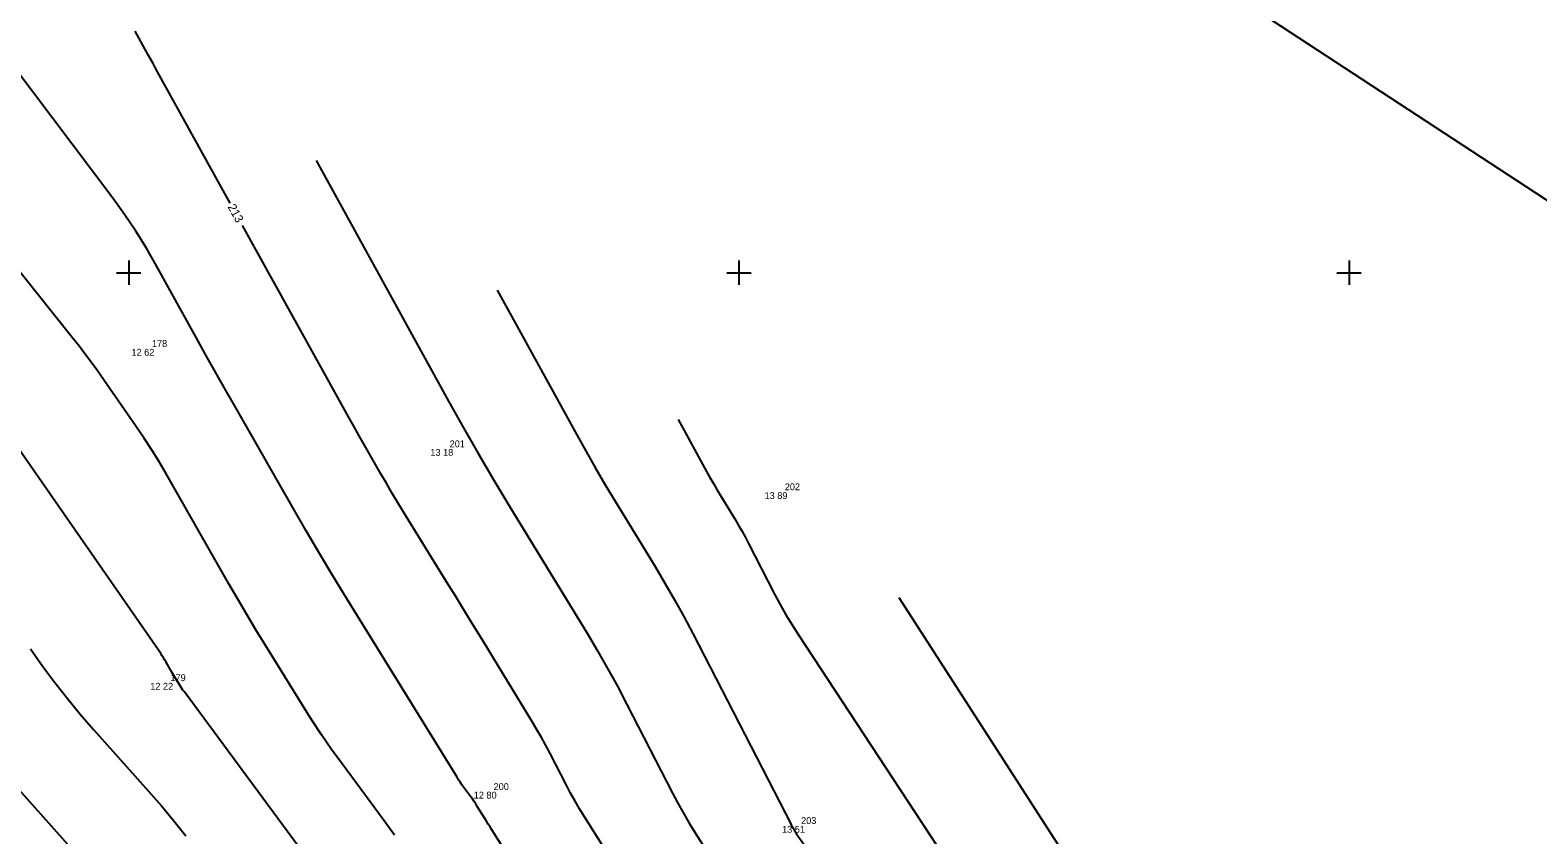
# Model space of a CAD drawing. Extents: x -711234 to -710007, y -1026313 to -1025448.
# Drawn here: x -710879 to -710817.3, y -1025848 to -1025815.1 of the extents above; entities that cross this region are included whole.
import ezdxf

# ---------------------------------------------------------------- set-up
doc = ezdxf.new("R2010")
doc.units = 0
for name, color, linetype in [('Ex_Contour Labels', 7, 'Continuous'), ('Ex_Major Contours', 7, 'Continuous'), ('Ex_Minor Contours', 7, 'Continuous'), ('Z_body', 7, 'Continuous'), ('Z_body_cisla', 7, 'Continuous'), ('Z_body_vysky_redukovane', 7, 'Continuous'), ('Z_hektometricka_sit', 7, 'Continuous'), ('Z_katastr_hranice', 7, 'Continuous')]:
    doc.layers.add(name, color=color, linetype=linetype)

# ---------------------------------------------------------------- blocks, each defined once
blk = doc.blocks.new('POINT_DISPLAY')
blk.add_line((0, 0), (0, 0))

msp = doc.modelspace()

# ---------------------------------------------------------------- linework, layer by layer
at = {"layer": 'Ex_Major Contours'}
for points in [[(-710870.841, -1025822.154), (-710873.821, -1025816.766), (-710873.913, -1025816.6), (-710874.005, -1025816.434), (-710874.096, -1025816.268), (-710874.188, -1025816.102), (-710874.737, -1025815.104)], [(-710853.781, -1025851.314), (-710856.33, -1025847.283), (-710856.526, -1025846.967), (-710856.714, -1025846.646), (-710856.894, -1025846.322), (-710857.068, -1025845.993), (-710857.749, -1025844.67), (-710857.922, -1025844.341), (-710858.101, -1025844.015), (-710858.286, -1025843.693), (-710858.477, -1025843.374), (-710860.484, -1025840.088), (-710860.856, -1025839.479), (-710861.229, -1025838.871), (-710861.602, -1025838.264), (-710861.976, -1025837.657), (-710863.752, -1025834.779), (-710863.986, -1025834.397), (-710864.217, -1025834.012), (-710864.444, -1025833.626), (-710864.668, -1025833.238), (-710865.557, -1025831.681), (-710865.778, -1025831.291), (-710865.999, -1025830.901), (-710866.218, -1025830.51), (-710866.435, -1025830.118), (-710870.332, -1025823.073)], [(-710843.449, -1025838.304), (-710832.938, -1025854.604), (-710832.514, -1025855.259), (-710832.088, -1025855.913), (-710831.659, -1025856.565), (-710831.228, -1025857.216), (-710829.501, -1025859.815), (-710829.453, -1025859.888)], [(-710879.031, -1025840.409), (-710878.515, -1025841.124), (-710878.021, -1025841.79), (-710877.511, -1025842.443), (-710876.984, -1025843.083), (-710876.44, -1025843.709), (-710874.188, -1025846.235), (-710873.664, -1025846.836), (-710873.155, -1025847.448), (-710872.66, -1025848.072)]]:
    msp.add_lwpolyline(points, dxfattribs=at)
at = {"layer": 'Ex_Minor Contours'}
for points in [[(-710856.126, -1025854.133), (-710860.12, -1025847.818), (-710860.193, -1025847.702), (-710860.266, -1025847.586), (-710860.339, -1025847.47), (-710860.412, -1025847.353), (-710860.719, -1025846.859), (-710860.783, -1025846.757), (-710860.85, -1025846.656), (-710860.919, -1025846.557), (-710860.99, -1025846.459), (-710861.277, -1025846.07), (-710861.348, -1025845.972), (-710861.416, -1025845.873), (-710861.483, -1025845.772), (-710861.547, -1025845.67), (-710866.075, -1025838.334), (-710866.633, -1025837.42), (-710867.184, -1025836.502), (-710867.727, -1025835.579), (-710868.262, -1025834.651), (-710870.625, -1025830.512), (-710871.035, -1025829.791), (-710871.443, -1025829.069), (-710871.848, -1025828.345), (-710872.251, -1025827.621), (-710873.856, -1025824.718), (-710874.27, -1025824), (-710874.708, -1025823.298), (-710875.17, -1025822.612), (-710875.656, -1025821.941), (-710879.772, -1025816.473)], [(-710867.322, -1025820.409), (-710861.968, -1025830.136), (-710861.341, -1025831.262), (-710860.7, -1025832.38), (-710860.047, -1025833.491), (-710859.382, -1025834.594), (-710856.223, -1025839.766), (-710855.793, -1025840.484), (-710855.377, -1025841.209), (-710854.974, -1025841.942), (-710854.585, -1025842.683), (-710852.716, -1025846.314), (-710852.498, -1025846.728), (-710852.27, -1025847.137), (-710852.033, -1025847.541), (-710851.787, -1025847.939), (-710850.785, -1025849.523)], [(-710864.113, -1025848.042), (-710864.538, -1025847.454), (-710866.261, -1025845.12), (-710866.686, -1025844.532), (-710867.098, -1025843.936), (-710867.498, -1025843.332), (-710867.885, -1025842.719), (-710869.413, -1025840.243), (-710869.792, -1025839.623), (-710870.166, -1025839), (-710870.534, -1025838.373), (-710870.897, -1025837.744), (-710873.482, -1025833.216), (-710873.771, -1025832.724), (-710874.071, -1025832.238), (-710874.381, -1025831.758), (-710874.702, -1025831.286), (-710876.008, -1025829.41), (-710876.338, -1025828.944), (-710876.676, -1025828.484), (-710877.021, -1025828.029), (-710877.375, -1025827.58), (-710882.097, -1025821.677)], [(-710859.907, -1025825.714), (-710856.645, -1025831.642), (-710856.262, -1025832.327), (-710855.872, -1025833.009), (-710855.474, -1025833.686), (-710855.069, -1025834.358), (-710853.431, -1025837.04), (-710853.028, -1025837.713), (-710852.637, -1025838.394), (-710852.259, -1025839.082), (-710851.893, -1025839.777), (-710847.864, -1025847.608), (-710847.856, -1025847.624), (-710847.847, -1025847.64), (-710847.838, -1025847.655), (-710847.828, -1025847.671), (-710847.79, -1025847.732), (-710847.78, -1025847.747), (-710847.771, -1025847.762), (-710847.762, -1025847.778), (-710847.753, -1025847.794), (-710847.704, -1025847.886), (-710847.692, -1025847.907), (-710847.68, -1025847.927), (-710847.668, -1025847.946), (-710847.654, -1025847.966), (-710841.721, -1025856.286)], [(-710852.492, -1025831.019), (-710851.321, -1025833.147), (-710851.184, -1025833.393), (-710851.044, -1025833.638), (-710850.901, -1025833.881), (-710850.755, -1025834.122), (-710850.168, -1025835.085), (-710850.023, -1025835.327), (-710849.883, -1025835.571), (-710849.747, -1025835.818), (-710849.616, -1025836.067), (-710848.538, -1025838.161), (-710848.31, -1025838.591), (-710848.071, -1025839.013), (-710847.82, -1025839.43), (-710847.559, -1025839.839), (-710838.021, -1025854.353)], [(-710868.086, -1025848.45), (-710872.733, -1025842.156), (-710872.779, -1025842.093), (-710872.823, -1025842.029), (-710872.866, -1025841.964), (-710872.907, -1025841.898), (-710873.071, -1025841.633), (-710873.112, -1025841.567), (-710873.152, -1025841.5), (-710873.191, -1025841.433), (-710873.23, -1025841.365), (-710873.464, -1025840.956), (-710873.517, -1025840.865), (-710873.572, -1025840.776), (-710873.628, -1025840.689), (-710873.687, -1025840.602), (-710880.287, -1025831.122)], [(-710872.836, -1025853.653), (-710881.053, -1025844.438)]]:
    msp.add_lwpolyline(points, dxfattribs=at)
at = {"layer": 'Z_hektometricka_sit'}
for p, q in [((-710875, -1025824.5), (-710875, -1025825.5)), ((-710850, -1025824.5), (-710850, -1025825.5)), ((-710825, -1025824.5), (-710825, -1025825.5)), ((-710875.5, -1025825), (-710874.5, -1025825)), ((-710850.5, -1025825), (-710849.5, -1025825)), ((-710825.5, -1025825), (-710824.5, -1025825))]:
    msp.add_line(p, q, dxfattribs=at)
at = {"layer": 'Z_katastr_hranice'}
msp.add_lwpolyline([(-710294.572, -1026164.831), (-710311.64, -1026153.63), (-710458.83, -1026057.03), (-710606.03, -1025960.43), (-710753.23, -1025863.82), (-710900.43, -1025767.22)], dxfattribs=at)

# ---------------------------------------------------------------- block references
at = {"layer": 'Z_body'}
for p in [(-710874.28, -1025828.12), (-710862.08, -1025832.22), (-710848.34, -1025833.99), (-710873.51, -1025841.8), (-710860.28, -1025846.26), (-710847.67, -1025847.66)]:
    msp.add_blockref('POINT_DISPLAY', p, dxfattribs=at)

# ---------------------------------------------------------------- texts
at = {"layer": 'Ex_Contour Labels'}
msp.add_text('213', height=0.35, rotation=298.95075, dxfattribs=at).set_placement((-710870.958, -1025822.303))
at = {"layer": 'Z_body_cisla'}
for s, p in [('178', (-710874.05, -1025828.04)), ('201', (-710861.85, -1025832.15)), ('202', (-710848.12, -1025833.91)), ('179', (-710873.29, -1025841.73)), ('200', (-710860.05, -1025846.19)), ('203', (-710847.45, -1025847.58))]:
    msp.add_text(s, height=0.28, dxfattribs=at).set_placement(p)
at = {"layer": 'Z_body_vysky_redukovane'}
for s, p in [('12 62', (-710874.887, -1025828.4)), ('13 18', (-710862.64, -1025832.5)), ('13 89', (-710848.947, -1025834.27)), ('12 22', (-710874.117, -1025842.08)), ('12 80', (-710860.863, -1025846.54)), ('13 51', (-710848.23, -1025847.94))]:
    msp.add_text(s, height=0.28, dxfattribs=at).set_placement(p)

doc.saveas('drawing.dxf')
